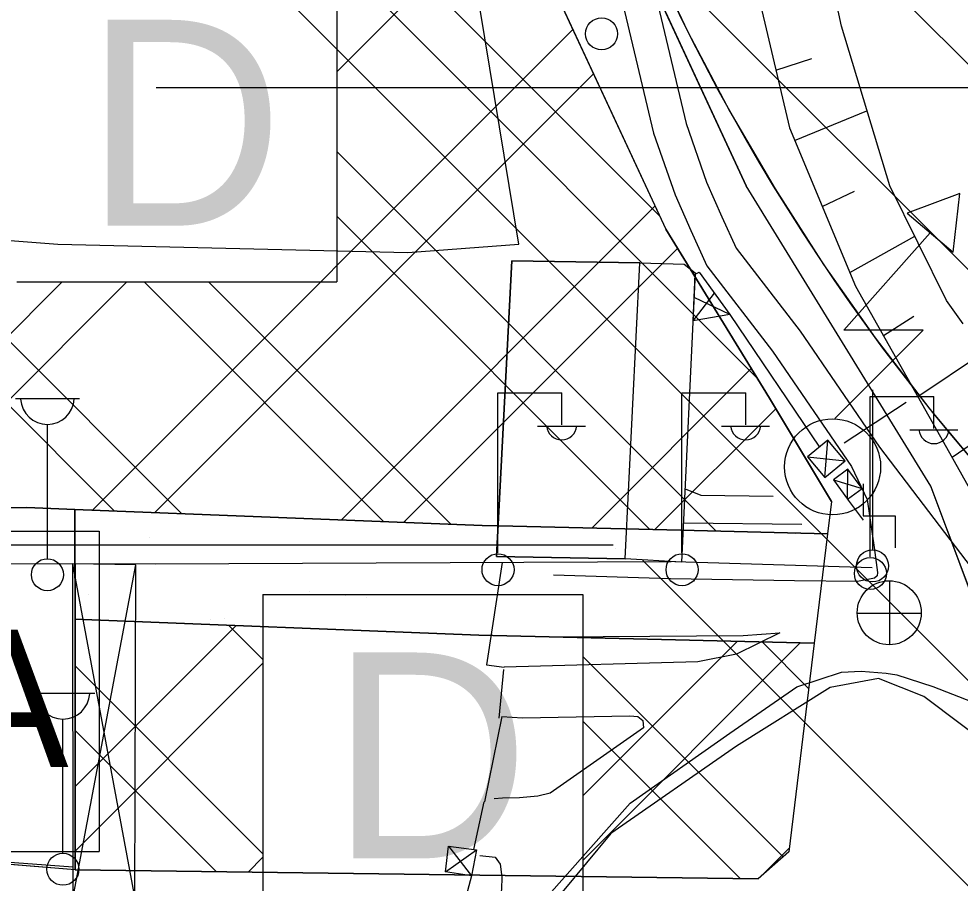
# Model space of a CAD drawing. Extents: x 417995 to 421451, y 4454518 to 4458015.
# Drawn here: x 420067.4 to 420170.4, y 4456869.9 to 4456964.4 of the extents above; entities that cross this region are included whole.
import ezdxf

# ---------------------------------------------------------------- set-up
doc = ezdxf.new("R2010")
doc.units = 0
for name, color, linetype in [('ADAKENARI', 7, 'Continuous'), ('B_Kapi', 7, 'Continuous'), ('B_Sundurma', 7, 'Continuous'), ('B_Teras', 7, 'Continuous'), ('B_Ticari', 7, 'Continuous'), ('Hid_Dere_Sulu_Yat_Gen', 7, 'Continuous'), ('PL_AYA_PARK_DINLENME', 7, 'Continuous'), ('PL_K_BHA', 7, 'Continuous'), ('PL_K_DEPOLAMA', 7, 'Continuous'), ('PL_TA_K_DERE', 7, 'Continuous'), ('S_Cad_Sok_Lambasi', 7, 'Continuous'), ('S_Cesme', 7, 'Continuous'), ('S_Elektrik_Diregi', 7, 'Continuous'), ('S_Rogar_Kapagi', 7, 'Continuous'), ('S_Telefon_Diregi', 7, 'Continuous'), ('S_Trafo_acik_tip', 7, 'Continuous'), ('SEMBOL_FAT', 7, 'Continuous'), ('Sev_Sevalti', 7, 'Continuous'), ('Sev_Sevustu', 7, 'Continuous'), ('Sev_Tarama', 7, 'Continuous'), ('Sinir_Duvar_tek_tarafa_ait', 7, 'Continuous'), ('Sinir_Ist_Duvari', 7, 'Continuous'), ('Sinir_itirazli_Mulkiyet', 7, 'Continuous'), ('Sinir_Tel_bir_taraf', 7, 'Continuous'), ('SN_TR_SIVILASMA', 7, 'Continuous'), ('SN_TR_TASKIN', 7, 'Continuous'), ('TRFAT_DEPOLAMA', 7, 'Continuous'), ('TRFAT_PARKALANI', 7, 'Continuous'), ('Yol_Sose', 7, 'Continuous')]:
    doc.layers.add(name, color=color, linetype=linetype)

msp = doc.modelspace()

# ---------------------------------------------------------------- linework, layer by layer
at = {"layer": 'ADAKENARI'}
for p, q in [((420110.63, 4457000.62), (420138.16, 4456941.42)), ((420122.08, 4456999.73), (420146.98, 4456946.16)), ((420167.17, 4456913.32), (420146.98, 4456946.16)), ((420149.51, 4456922.95), (420138.16, 4456941.42)), ((420156.3, 4456911.65), (420149.51, 4456922.95)), ((420183.42, 4456869.95), (420167.17, 4456913.32)), ((420156.3, 4456911.65), (420155.87, 4456908.12)), ((420035.53, 4456910.85), (420068.27, 4456910.99)), ((420068.27, 4456910.99), (420073.55, 4456910.79)), ((420073.55, 4456910.79), (420118.1, 4456909.03)), ((420073.55, 4456910.79), (420073.55, 4456904.23)), ((420118.1, 4456909.03), (420119.91, 4456908.99)), ((420119.91, 4456908.99), (420139.82, 4456908.51)), ((420139.82, 4456908.51), (420155.87, 4456908.12)), ((420155.87, 4456908.12), (420154.4, 4456896.15)), ((420073.55, 4456905.76), (420073.56, 4456900.76)), ((420073.56, 4456904.23), (420073.55, 4456904.23)), ((420073.56, 4456900.76), (420073.56, 4456898.78)), ((420073.56, 4456898.78), (420117.72, 4456897.04)), ((420073.56, 4456898.78), (420073.56, 4456871.4)), ((420117.72, 4456897.04), (420139.23, 4456896.52)), ((420139.23, 4456896.52), (420154.4, 4456896.15)), ((420154.4, 4456896.15), (420151.62, 4456873.34)), ((420073.56, 4456871.4), (420028.39, 4456875.09)), ((420151.62, 4456873.34), (420148.26, 4456870.4)), ((420073.56, 4456871.4), (420148.26, 4456870.4))]:
    msp.add_line(p, q, dxfattribs=at)
msp.add_arc((420347.44, 4457066.63), 231.36, 196.8901, 245.5215, dxfattribs=at)
at = {"layer": 'B_Kapi'}
for points in [[(420119.95, 4456887.98), (420120.46, 4456893.29)], [(420117.18, 4456873.6), (420118.3, 4456878.82)]]:
    msp.add_lwpolyline(points, dxfattribs=at)
at = {"layer": 'B_Sundurma'}
for p, q in [((420141.15, 4456931.41), (420143.49, 4456934.42)), ((420145.18, 4456932.1), (420141.27, 4456933.96)), ((420155.57, 4456914.27), (420155.91, 4456918.37)), ((420153.69, 4456916.53), (420157.79, 4456916.11)), ((420158.06, 4456911.91), (420158.1, 4456915.18)), ((420156.51, 4456914.01), (420159.65, 4456913.08)), ((420073.29, 4456904.85), (420080.09, 4456868.22)), ((420073.32, 4456868.21), (420080.22, 4456904.74)), ((420114.09, 4456871.19), (420117.48, 4456873.56)), ((420114.42, 4456873.98), (420116.93, 4456870.72))]:
    msp.add_line(p, q, dxfattribs=at)
for points in [[(420141.4, 4456936.52), (420141.81, 4456936.74), (420145.18, 4456932.1), (420141.15, 4456931.41)], [(420153.69, 4456916.53), (420155.57, 4456914.27), (420157.79, 4456916.11), (420155.91, 4456918.37)], [(420156.51, 4456914.01), (420158.06, 4456911.91), (420159.65, 4456913.08), (420158.1, 4456915.18)], [(420073.29, 4456904.85), (420073.32, 4456868.21), (420080.09, 4456868.22), (420080.22, 4456904.74)], [(420114.09, 4456871.19), (420114.42, 4456873.98), (420117.48, 4456873.56), (420116.93, 4456870.72)]]:
    msp.add_lwpolyline(points, close=True, dxfattribs=at)
at = {"layer": 'B_Teras'}
msp.add_lwpolyline([(420121.34, 4456937.96), (420119.65, 4456905.66), (420133.72, 4456905.37), (420135.34, 4456937.75)], close=True, dxfattribs=at)
at = {"layer": 'B_Ticari'}
msp.add_lwpolyline([(420140.19, 4456937.59), (420141.4, 4456936.65), (420139.9, 4456905.02), (420133.72, 4456905.37), (420119.65, 4456905.66), (420121.34, 4456937.96), (420135.34, 4456937.75)], close=True, dxfattribs=at)
at = {"layer": 'Hid_Dere_Sulu_Yat_Gen'}
msp.add_lwpolyline([(420170.71, 4456931.07), (420168.87, 4456933.64), (420162.67, 4456946.17), (420157.38, 4456963.61), (420154.85, 4456975.47), (420154.75, 4456976.67), (420154.9, 4456977.19), (420155.29, 4456977.74), (420155.68, 4456978.45), (420156.05, 4456979.68), (420156.2, 4456981.05), (420156.3, 4456982.2), (420155.25, 4456989.24), (420152.18, 4457003.94), (420151.66, 4457008.61), (420151.18, 4457014.6)], dxfattribs=at)
at = {"layer": 'PL_AYA_PARK_DINLENME'}
msp.add_lwpolyline([(420183.42, 4456869.95), (420167.17, 4456913.32), (420146.98, 4456946.16), (420122.08, 4456999.73), (420124.45, 4456999.54), (420126.05, 4456999.41), (420129.11, 4456990.08), (420132.55, 4456980.89), (420136.38, 4456971.85), (420140.59, 4456962.98), (420145.18, 4456954.3), (420150.12, 4456945.82), (420155.43, 4456937.56), (420161.08, 4456929.53), (420167.06, 4456921.74), (420173.37, 4456914.22)], dxfattribs=at)
msp.add_lwpolyline([(420073.55, 4456910.79), (420118.1, 4456909.03), (420119.91, 4456908.99), (420139.82, 4456908.51), (420155.87, 4456908.12), (420154.4, 4456896.15), (420139.23, 4456896.52), (420117.72, 4456897.04), (420073.56, 4456898.78), (420073.56, 4456900.76), (420073.55, 4456905.76)], close=True, dxfattribs=at)
at = {"layer": 'PL_K_BHA'}
msp.add_lwpolyline([(420068.27, 4456910.99), (420073.55, 4456910.79), (420073.56, 4456898.78), (420073.56, 4456871.4), (420028.39, 4456875.09), (420024.02, 4456880.46), (420027.8, 4456910.85), (420035.53, 4456910.85)], close=True, dxfattribs=at)
at = {"layer": 'PL_K_DEPOLAMA'}
for points in [[(420068.27, 4456910.99), (420035.53, 4456910.85), (420027.8, 4456910.85), (420039.67, 4457006.17), (420110.63, 4457000.62), (420138.16, 4456941.42), (420149.51, 4456922.95), (420156.3, 4456911.65), (420155.87, 4456908.12), (420139.82, 4456908.51), (420119.91, 4456908.99), (420118.1, 4456909.03), (420073.55, 4456910.79)], [(420073.56, 4456898.78), (420117.72, 4456897.04), (420139.23, 4456896.52), (420154.4, 4456896.15), (420151.62, 4456873.34), (420148.26, 4456870.4), (420073.56, 4456871.4)]]:
    msp.add_lwpolyline(points, close=True, dxfattribs=at)
at = {"layer": 'PL_TA_K_DERE'}
msp.add_lwpolyline([(420108.87, 4457279.14), (420116.2, 4457058.93), (420116.38, 4457051.42), (420116.8, 4457043.91), (420117.47, 4457036.43), (420118.38, 4457028.97), (420119.54, 4457021.54), (420120.93, 4457014.15), (420122.57, 4457006.82), (420124.45, 4456999.54), (420126.05, 4456999.41), (420129.11, 4456990.08), (420132.55, 4456980.89), (420136.38, 4456971.85), (420140.59, 4456962.98), (420145.18, 4456954.3), (420150.12, 4456945.82), (420155.43, 4456937.56), (420161.08, 4456929.53), (420167.06, 4456921.74), (420173.37, 4456914.22)], dxfattribs=at)
at = {"layer": 'S_Cad_Sok_Lambasi'}
for p, q in [((420067.03, 4456922.9), (420074.03, 4456922.9)), ((420070.53, 4456905.4), (420070.53, 4456920.08)), ((420068.73, 4456890.7), (420075.73, 4456890.7)), ((420072.23, 4456873.2), (420072.23, 4456887.88))]:
    msp.add_line(p, q, dxfattribs=at)
for centre in [(420070.53, 4456903.65), (420072.23, 4456871.45)]:
    msp.add_circle(centre, 1.75, dxfattribs=at)
for centre in [(420070.53, 4456923.01), (420072.23, 4456890.8)]:
    msp.add_arc(centre, 2.93, 183.298, 356.9072, dxfattribs=at)
at = {"layer": 'S_Cesme'}
msp.add_lwpolyline([(420159.78, 4456913.6), (420159.78, 4456910.1), (420163.28, 4456910.1), (420163.28, 4456906.6)], dxfattribs=at)
at = {"layer": 'S_Elektrik_Diregi'}
for p, q in [((420119.79, 4456906.04), (420119.79, 4456923.54)), ((420119.79, 4456923.54), (420126.79, 4456923.54)), ((420126.79, 4456920.04), (420126.79, 4456923.54)), ((420139.91, 4456906.04), (420139.91, 4456923.54)), ((420139.91, 4456923.54), (420146.91, 4456923.54)), ((420146.91, 4456920.04), (420146.91, 4456923.54)), ((420160.51, 4456905.62), (420160.51, 4456923.12)), ((420160.51, 4456923.12), (420167.51, 4456923.12)), ((420167.51, 4456919.62), (420167.51, 4456923.12)), ((420124.13, 4456919.9), (420129.38, 4456919.9)), ((420144.25, 4456919.9), (420149.5, 4456919.9)), ((420164.85, 4456919.48), (420170.1, 4456919.48))]:
    msp.add_line(p, q, dxfattribs=at)
for centre in [(420119.82, 4456904.2), (420139.95, 4456904.2), (420160.55, 4456903.79)]:
    msp.add_circle(centre, 1.75, dxfattribs=at)
for centre in [(420126.79, 4456920.05), (420146.91, 4456920.05), (420167.51, 4456919.64)]:
    msp.add_arc(centre, 1.66, 184.8384, 355.1464, dxfattribs=at)
at = {"layer": 'S_Rogar_Kapagi'}
for p, q in [((420162.67, 4456895.97), (420162.67, 4456902.97)), ((420159.1, 4456899.43), (420166.1, 4456899.43))]:
    msp.add_line(p, q, dxfattribs=at)
msp.add_circle((420162.61, 4456899.49), 3.5, dxfattribs=at)
at = {"layer": 'S_Telefon_Diregi'}
for p, q in [((420160.82, 4456906.36), (420160.82, 4456923.86)), ((420157.7, 4456918.08), (420164.46, 4456922.53))]:
    msp.add_line(p, q, dxfattribs=at)
for centre in [(420131.15, 4456962.77), (420160.78, 4456904.61)]:
    msp.add_circle(centre, 1.75, dxfattribs=at)
at = {"layer": 'S_Trafo_acik_tip'}
msp.add_lwpolyline([(420169.6, 4456938.91), (420170.33, 4456945.31), (420164.56, 4456943.18)], close=True, dxfattribs=at)
msp.add_lwpolyline([(420156.68, 4456920.71), (420166.34, 4456930.37), (420157.63, 4456930.37), (420167.08, 4456941.04)], dxfattribs=at)
msp.add_circle((420156.42, 4456915.44), 5.25, dxfattribs=at)
at = {"layer": 'SEMBOL_FAT'}
for p, q in [((420102.2, 4456970.65), (420102.2, 4456935.65)), ((420067.2, 4456935.65), (420102.2, 4456935.65)), ((420026.72, 4456908.4), (420076.19, 4456908.4)), ((420076.19, 4456908.4), (420076.19, 4456873.4)), ((420094.1, 4456901.48), (420094.1, 4456866.48)), ((420094.1, 4456901.48), (420129.1, 4456901.48)), ((420129.1, 4456901.48), (420129.1, 4456866.48)), ((420026.72, 4456873.4), (420076.19, 4456873.4))]:
    msp.add_line(p, q, dxfattribs=at)
at = {"layer": 'Sev_Sevalti'}
msp.add_lwpolyline([(420170.71, 4456931.07), (420168.87, 4456933.64), (420162.67, 4456946.17), (420157.38, 4456963.61), (420154.85, 4456975.47), (420154.75, 4456976.67), (420154.9, 4456977.19), (420155.29, 4456977.74), (420155.68, 4456978.45), (420156.05, 4456979.68), (420156.2, 4456981.05), (420156.3, 4456982.2), (420155.25, 4456989.24), (420152.18, 4457003.94), (420151.66, 4457008.61), (420151.18, 4457014.6)], dxfattribs=at)
at = {"layer": 'Sev_Sevustu'}
msp.add_lwpolyline([(420138.64, 4457021.35), (420140.99, 4457013.62), (420143.59, 4456994.08), (420147.33, 4456971.07), (420151.69, 4456952.5), (420158.91, 4456935.2), (420168.55, 4456918.15), (420172.57, 4456910.99)], dxfattribs=at)
at = {"layer": 'Sev_Tarama'}
for p, q in [((420150.21, 4456958.82), (420154.14, 4456960.07)), ((420152.26, 4456951.13), (420160.18, 4456954.37)), ((420155.29, 4456943.89), (420158.81, 4456945.59)), ((420158.29, 4456936.69), (420165.4, 4456940.65)), ((420161.97, 4456929.79), (420165.32, 4456931.91)), ((420165.73, 4456923.13), (420172.71, 4456927.78)), ((420169.48, 4456916.49), (420174.33, 4456919.85))]:
    msp.add_line(p, q, dxfattribs=at)
at = {"layer": 'Sinir_Duvar_tek_tarafa_ait'}
for points in [[(420145.18, 4456932.1), (420154.99, 4456917.61)], [(420158.03, 4456911.94), (420159.76, 4456909.6)], [(420019.68, 4456899.87), (420020.31, 4456904.87), (420082.32, 4456904.83), (420138.76, 4456905.08)], [(420120.26, 4456905), (420118.57, 4456893.8), (420120.49, 4456893.54)], [(420160.73, 4456904.41), (420139.17, 4456905.06)], [(420073.31, 4456871.68), (420016.2, 4456875.91), (420018.88, 4456893.24)], [(420120.24, 4456888.15), (420118.36, 4456878.81)], [(420116.93, 4456870.72), (420115.94, 4456867.07)]]:
    msp.add_lwpolyline(points, dxfattribs=at)
at = {"layer": 'Sinir_Ist_Duvari'}
for points in [[(420140.99, 4457013.62), (420143.59, 4456994.08), (420147.33, 4456971.07), (420151.69, 4456952.5), (420158.91, 4456935.2), (420168.55, 4456918.15), (420172.57, 4456910.99), (420181.96, 4456899.55), (420193.88, 4456888.42), (420204.7, 4456879.76), (420213.55, 4456874.24), (420221.51, 4456869.28), (420236.4, 4456862.17), (420256.7, 4456854.72), (420259.86, 4456853.56)], [(420140.28, 4456913.05), (420141.99, 4456912.35), (420149.93, 4456912.23)], [(420140.11, 4456909.32), (420153.06, 4456909.18)]]:
    msp.add_lwpolyline(points, dxfattribs=at)
at = {"layer": 'Sinir_itirazli_Mulkiyet'}
for points in [[(420037.64, 4457039.32), (420033.99, 4457002.34), (420028.09, 4456959.14), (420025.72, 4456943.33), (420071.67, 4456939.77), (420109.94, 4456938.86)], [(420109.94, 4456938.86), (420122.1, 4456939.77), (420116.26, 4456975.2), (420114.84, 4456975.6), (420108.71, 4456975.61), (420105.75, 4456975.59), (420104.28, 4456975.77), (420104.62, 4456980.91)]]:
    msp.add_lwpolyline(points, dxfattribs=at)
at = {"layer": 'Sinir_Tel_bir_taraf'}
msp.add_lwpolyline([(420172.42, 4456875.16), (420174.5, 4456884.24), (420166.4, 4456890.35), (420161.44, 4456892.32), (420156.17, 4456891.34), (420145.91, 4456884.92), (420132.17, 4456875.37), (420126.83, 4456868.96), (420124.09, 4456863.68), (420122.88, 4456858.21), (420120.85, 4456843.6), (420110.51, 4456844.76), (420073.1, 4456849.92), (420029.46, 4456851.1), (420019.19, 4456849.18), (420017.91, 4456856.87)], dxfattribs=at)
at = {"layer": 'SN_TR_SIVILASMA'}
for p, q in [((421275.33, 4455855.34), (420037.81, 4457092.87)), ((421275.1, 4455833.12), (420049.03, 4457059.2)), ((421274.64, 4455788.69), (420075.79, 4456987.53)), ((421274.41, 4455766.47), (420135.66, 4456905.22))]:
    msp.add_line(p, q, dxfattribs=at)
at = {"layer": 'SN_TR_TASKIN'}
for p, q in [((420082.43, 4456956.9), (420182.43, 4456956.9)), ((420032.43, 4456906.9), (420132.43, 4456906.9))]:
    msp.add_line(p, q, dxfattribs=at)
at = {"layer": 'TRFAT_DEPOLAMA'}
for p, q in [((420069.48, 4457003.84), (420148.14, 4456925.17)), ((420077.15, 4457003.24), (420137.45, 4456942.93)), ((420102.2, 4456958.64), (420121.28, 4456977.72)), ((420075.48, 4456910.71), (420128.01, 4456963.24)), ((420034.1, 4456961.43), (420085.21, 4456910.33)), ((420082.28, 4456910.44), (420130.26, 4456958.41)), ((420033.32, 4456955.15), (420077.85, 4456910.62)), ((420102.2, 4456949.9), (420143.69, 4456908.41)), ((420102.69, 4456909.64), (420136.99, 4456943.93)), ((420102.2, 4456942.83), (420136.44, 4456908.59)), ((420109.5, 4456909.37), (420139.45, 4456939.32)), ((420047.39, 4456910.9), (420072.13, 4456935.65)), ((420054.49, 4456910.93), (420079.21, 4456935.65)), ((420081.1, 4456935.65), (420107.29, 4456909.46)), ((420088.17, 4456935.65), (420114.65, 4456909.17)), ((420130.08, 4456908.74), (420147.52, 4456926.18)), ((420136.99, 4456908.58), (420150.2, 4456921.79)), ((420073.56, 4456880.5), (420091.14, 4456898.08)), ((420090.35, 4456898.12), (420094.1, 4456894.37)), ((420129.1, 4456879.47), (420145.98, 4456896.35)), ((420129.1, 4456872.4), (420152.88, 4456896.19)), ((420148.75, 4456896.29), (420153.8, 4456891.23)), ((420073.56, 4456873.43), (420094.1, 4456893.97)), ((420129.1, 4456894.72), (420151.01, 4456872.81)), ((420073.56, 4456893.69), (420094.1, 4456873.15)), ((420129.1, 4456887.65), (420146.32, 4456870.43)), ((420073.56, 4456886.62), (420088.98, 4456871.2)), ((420148.68, 4456870.78), (420151.67, 4456873.76)), ((420092.49, 4456871.15), (420094.1, 4456872.76))]:
    msp.add_line(p, q, dxfattribs=at)
at = {"layer": 'TRFAT_PARKALANI'}
for p, q in [((420146.1, 4456948.31), (420146.1, 4456948.31)), ((420167.04, 4456918.45), (420167.04, 4456918.45)), ((420081.66, 4456907.73), (420081.66, 4456907.73)), ((420152.41, 4456908.13), (420152.41, 4456908.13)), ((420132.64, 4456906.57), (420132.64, 4456906.57)), ((420135.04, 4456905.79), (420135.04, 4456905.79)), ((420117.87, 4456903.96), (420117.87, 4456903.96)), ((420075.08, 4456901.45), (420075.08, 4456901.45)), ((420099.21, 4456901.83), (420099.21, 4456901.83)), ((420103.1, 4456901.36), (420103.1, 4456901.36)), ((420105.49, 4456901.17), (420105.49, 4456901.17)), ((420154.07, 4456900.19), (420154.07, 4456900.19)), ((420088.33, 4456898.75), (420088.33, 4456898.75)), ((420089.85, 4456898.85), (420089.85, 4456898.85)), ((420139.3, 4456897.59), (420139.3, 4456897.59))]:
    msp.add_line(p, q, dxfattribs=at)
at = {"layer": 'Yol_Sose'}
for points in [[(420126.27, 4457020.63), (420129.04, 4457004.28), (420131.16, 4456993.62), (420132.56, 4456985.13), (420136.04, 4456971.39), (420140.39, 4456952.97), (420142.64, 4456946.56), (420144.31, 4456942.77), (420145.86, 4456939.33), (420152.86, 4456930.28), (420161.54, 4456917.59)], [(420122.62, 4457020.01), (420125.39, 4457003.61), (420127.51, 4456992.96), (420128.92, 4456984.37), (420132.43, 4456970.51), (420136.82, 4456951.93), (420139.19, 4456945.19), (420140.92, 4456941.26), (420142.66, 4456937.4), (420149.86, 4456928.1), (420158.48, 4456915.49)], [(420161.54, 4456917.59), (420174.6, 4456900.46), (420176.83, 4456902.08), (420187.57, 4456888.92)], [(420158.48, 4456915.49), (420160.21, 4456911.86), (420160.95, 4456906.62), (420161.33, 4456903.91), (420161.3, 4456903.53), (420160.99, 4456903.26), (420159.16, 4456902.92), (420152.24, 4456903), (420138.7, 4456903.2), (420125.9, 4456903.61)], [(420126.23, 4456896.85), (420146.64, 4456897.01), (420150.64, 4456897.29), (420145.91, 4456894.96), (420141.69, 4456894.11), (420120.49, 4456893.54)], [(420121.03, 4456858.91), (420125.08, 4456868.32), (420134.26, 4456878.66), (420145.19, 4456886.34), (420152.5, 4456891.39), (420157.39, 4456892.98), (420159.55, 4456893.12), (420162.29, 4456892.9), (420163.44, 4456892.69), (420167.39, 4456891.42), (420171.67, 4456889.76), (420173.77, 4456889.05), (420175.45, 4456887.36), (420176.08, 4456885.05), (420176.42, 4456883.24), (420174.59, 4456876.36), (420172.27, 4456869.98), (420171.87, 4456865.41), (420171.3, 4456858.51), (420169.63, 4456834.64), (420168.93, 4456813.34), (420164.67, 4456763.04)], [(420120.24, 4456888.15), (420122.51, 4456887.99), (420134.23, 4456888.24), (420135.13, 4456888.15), (420135.65, 4456887.73), (420135.72, 4456886.91), (420125.54, 4456879.76), (420124.19, 4456879.45), (420122.16, 4456879.25), (420120.3, 4456879.22), (420119.4, 4456879.14)], [(420117.85, 4456872.97), (420119.52, 4456872.79), (420120.06, 4456872.02), (420120.23, 4456870.59), (420120.22, 4456869.28), (420120.04, 4456868.13), (420116.83, 4456859.62)]]:
    msp.add_lwpolyline(points, dxfattribs=at)

# ---------------------------------------------------------------- texts
at = {"layer": 'SEMBOL_FAT'}
for s, height, p in [('D', 22.5, (420074.64, 4456941.81)), ('BHA', 15, (420031.61, 4456882.63)), ('D', 22.5, (420101.54, 4456872.65))]:
    msp.add_text(s, height=height, dxfattribs=at).set_placement(p)

doc.saveas('drawing.dxf')
